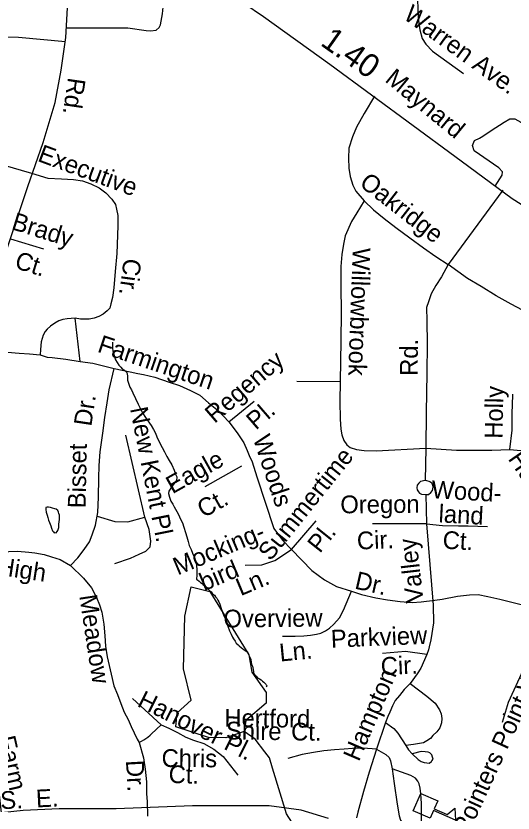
# Model space of a CAD drawing. Extents: x 2001466 to 2224147, y 644118 to 847247.
# Drawn here: x 2064444 to 2067100, y 730878 to 735142 of the extents above; entities that cross this region are included whole.
import ezdxf

# ---------------------------------------------------------------- set-up
doc = ezdxf.new("R2010")
doc.units = 0
for name, color, linetype in [('Exist Cultural Educational Facility Elementary CELL', 7, 'Continuous'), ('Exist Hydrographic Misc Water Feature', 7, 'Continuous'), ('Exist Road Non-System Type 51', 7, 'Continuous'), ('Exist Road Non-System Type 51 Label', 7, 'Continuous'), ('Exist Road Secondary Mileage Hundredths English Label', 7, 'Continuous'), ('Exist Road Secondary Type 51 Attributed', 7, 'Continuous'), ('Exist Road Secondary Type 51 Divided Attributed', 7, 'Continuous'), ('Exist Road Secondary Type 51 Label', 7, 'Continuous'), ('Exist Road Secondary Type 51 Undivided 4 Lane Attributed', 7, 'Continuous')]:
    doc.layers.add(name, color=color, linetype=linetype)

msp = doc.modelspace()

# ---------------------------------------------------------------- linework, layer by layer
at = {"layer": 'Exist Cultural Educational Facility Elementary CELL'}
msp.add_lwpolyline([(2066608.2, 730982.7), (2066697.8, 730943.2), (2066679.2, 730901.1), (2066747.9, 730870.8), (2066789.1, 730904), (2066792.9, 730840.4), (2066675.4, 730892.3), (2066656.8, 730850.2), (2066567.2, 730889.7)], close=True, dxfattribs=at)
at = {"layer": 'Exist Hydrographic Misc Water Feature'}
for points in [[(2064960.4, 733396.2), (2064960.2, 733380.4), (2064960.6, 733364.1), (2064962.4, 733350.4), (2064964.7, 733340.4), (2064968.2, 733326.4), (2064972.7, 733312.4), (2064976.6, 733302.4), (2064984.4, 733288.3), (2064994.4, 733274.6), (2065004.3, 733262.6), (2065012.3, 733254.5), (2065024.6, 733246.5), (2065032.6, 733238.4), (2065036.7, 733234.5), (2065038.7, 733226.5), (2065040.4, 733216.5), (2065040.6, 733204.3), (2065040.6, 733194.6), (2065044.7, 733178.5), (2065053.1, 733156.6), (2065060.9, 733142.5), (2065068.9, 733126.6), (2065083, 733096.5), (2065097.2, 733064.7), (2065108.9, 733040.6), (2065121, 733018.5), (2065136.9, 732994.6), (2065167.1, 732950.7), (2065179, 732930.6), (2065189.2, 732910.8), (2065197.4, 732890.9), (2065207.5, 732866.7), (2065225.1, 732832.8), (2065237.2, 732811), (2065251.2, 732785), (2065263.5, 732764.9), (2065277.4, 732741.3), (2065289.3, 732713.1), (2065297.5, 732691.2), (2065303.9, 732677.2), (2065303.7, 732669.1), (2065301.4, 732663), (2065299.8, 732655.1), (2065295.7, 732649.2), (2065287.7, 732639.1), (2065279.7, 732626.9), (2065273.7, 732619), (2065267.6, 732610.9), (2065261.8, 732599.2), (2065259.8, 732587), (2065263.7, 732567.3), (2065271.9, 732547), (2065281.9, 732530.9), (2065289.9, 732517.1), (2065303.9, 732491.1), (2065314.1, 732471.2), (2065322.1, 732453), (2065334.2, 732431.3), (2065342, 732407.3), (2065350.2, 732379.3), (2065358, 732355.5), (2065364.3, 732331.4), (2065370.3, 732309.4), (2065380.3, 732287.2), (2065386.7, 732269.2), (2065396.5, 732249.4), (2065402.3, 732233.5), (2065406.6, 732217.5), (2065408.6, 732199.3), (2065410.5, 732183.2), (2065410.7, 732153.2), (2065408.4, 732127.5)], [(2064624.1, 732431.8), (2064630.5, 732413.8), (2064634.4, 732401.9), (2064640.1, 732388), (2064644.2, 732381.8), (2064648.3, 732377.9), (2064652, 732378.1), (2064658.4, 732378), (2064664.1, 732384), (2064668, 732389.9), (2064672.5, 732405.9), (2064674.1, 732423.8), (2064676, 732447.9), (2064676.4, 732460), (2064676.2, 732471.8), (2064673.7, 732479.9), (2064672.1, 732487.8), (2064667.8, 732495.8), (2064659.8, 732503.9), (2064652.2, 732505.9), (2064640.1, 732509.8), (2064628, 732512), (2064617.8, 732513.9), (2064610.2, 732513.9), (2064603.8, 732512), (2064603.8, 732501.8), (2064606.3, 732487.7), (2064610.4, 732471.7), (2064613.9, 732459.8), (2064618.4, 732445.7), (2064624.1, 732431.8)], [(2065408.4, 732127.5), (2065414.6, 732125.4), (2065422.4, 732119.3), (2065430.6, 732111.6), (2065438.4, 732105.6), (2065444.5, 732099.4), (2065452.5, 732093.7), (2065462.4, 732083.7), (2065466.9, 732079.4), (2065480.6, 732067.5), (2065486.8, 732061.7), (2065495, 732051.6), (2065504.6, 732043.6), (2065511, 732035.7), (2065516.7, 732027.6), (2065522.9, 732017.7), (2065528.8, 732007.5), (2065532.7, 731995.5), (2065541.1, 731971.6), (2065547.1, 731953.6), (2065554.6, 731933.8), (2065563.2, 731915.9), (2065570.8, 731895.6), (2065576.8, 731877.7), (2065585.2, 731853.7), (2065593.2, 731835.9), (2065601.2, 731819.7), (2065607.1, 731809.8), (2065614.9, 731798.1), (2065620.9, 731787.9), (2065631.1, 731777.8), (2065637.5, 731772), (2065649.4, 731762), (2065655.5, 731757.9), (2065663.3, 731751.8), (2065679.3, 731740), (2065683.2, 731735.8), (2065687.1, 731725.9), (2065693.3, 731712), (2065699.4, 731700.1), (2065701.5, 731684), (2065703.1, 731674), (2065707.4, 731664), (2065709.5, 731656), (2065711.7, 731645.9), (2065713.3, 731633.9), (2065715.8, 731622.2), (2065723.4, 731612.1), (2065727.3, 731610.3), (2065735.3, 731602.1), (2065745.3, 731596.2), (2065753.7, 731590.1), (2065761.7, 731584.4), (2065769.5, 731578.3), (2065775.5, 731572.2), (2065779.4, 731568.3), (2065781.8, 731564.3), (2065785.7, 731558), (2065781.8, 731554.2)], [(2065663.9, 731314.8), (2065565.1, 731280.7), (2065473, 731282.6), (2065298.1, 731338.7), (2065306.1, 731414), (2065381, 731481.4), (2065339.1, 731649.5), (2065347.1, 731931.5), (2065379.9, 732088.3), (2065480, 732063.3), (2065688.9, 731724.4), (2065704.9, 731632.2), (2065781, 731522.4), (2065781, 731466.6), (2065673, 731373.7), (2065663.9, 731314.8)], [(2065773.8, 731206.5), (2065723, 731274.2), (2065663.9, 731314.8)], [(2065815.2, 731118.4), (2065798, 731174.3), (2065773.8, 731206.5)], [(2066171, 729631.9), (2066150.1, 729940), (2066116.1, 730308.2), (2066049, 730473.5), (2066007, 730691), (2065890.1, 730873.8), (2065815.2, 731118.4)]]:
    msp.add_lwpolyline(points, dxfattribs=at)
at = {"layer": 'Exist Road Non-System Type 51'}
for p, q in [((2067046, 734210.6), (2066753.9, 733812.5)), ((2064415.5, 733950.6), (2064590.6, 733896.5)), ((2064787.3, 733293.8), (2064759.9, 733525.3)), ((2065945.1, 733189), (2066177, 733186.3)), ((2065582.3, 732970.3), (2065717.5, 733082)), ((2065131.9, 732461.8), (2065031.3, 732899.2)), ((2066633.8, 732830.9), (2066630.2, 732657)), ((2065455.5, 732625), (2065651.8, 732735)), ((2066634.7, 732582.9), (2066637.5, 732425.6)), ((2065915.9, 732288.5), (2066048.2, 732441.5)), ((2066637.5, 732425.6), (2066349.4, 732425.6)), ((2066637.5, 732425.6), (2066673.4, 731991.2)), ((2065220.1, 731350.9), (2065066.3, 731490.9)), ((2066419.3, 731362.6), (2066369.8, 731219.9))]:
    msp.add_line(p, q, dxfattribs=at)
for points in [[(2063682.2, 735722.3), (2063720.3, 735518.9), (2063756.4, 735311.9), (2063778.1, 735199.4), (2063791.1, 735147.2), (2063805.7, 735119.7), (2063824.3, 735099.6), (2063843, 735082.4), (2063871.6, 735070.9), (2063901.7, 735059.4), (2063954.8, 735045.1), (2064029.4, 735039.3), (2064169.9, 735037.9), (2064458.1, 735027.8), (2064708.6, 735005.6)], [(2064714.3, 735078.9), (2065041.7, 735077.6), (2065139.4, 735063.6), (2065163.4, 735063.1), (2065193.5, 735066.5), (2065209.7, 735080.2), (2065216, 735094), (2065227.3, 735153.8), (2065237.5, 735261.6), (2065261.5, 735476)], [(2066594.9, 735329.9), (2066588.9, 735232), (2066592.8, 735129.9), (2066601.5, 735067.7), (2066614.6, 735021.4), (2066634, 734991), (2066669.2, 734954.3), (2066834.8, 734834.9)], [(2066360.3, 734712.6), (2066304.4, 734619.8), (2066262.9, 734546.6), (2066241.8, 734495), (2066222.6, 734435.4), (2066221.5, 734381.4), (2066222.4, 734327.4), (2066229.5, 734283.3), (2066244.5, 734237), (2066259.9, 734204.7), (2066304.8, 734153.7)], [(2067004.3, 734230.6), (2067041.6, 734290.8), (2067044.5, 734308.5), (2067024, 734329.1), (2066891.7, 734420.3), (2066882.9, 734449.7), (2066894.6, 734476.1), (2066921.1, 734487.9), (2066938.7, 734499.7), (2066982.8, 734529.1), (2067053.4, 734573.2), (2067082.8, 734590.8), (2067109.2, 734590.8), (2067141.5, 734573.2), (2067197.4, 734540.8), (2067270.9, 734479.1), (2067317.9, 734426.1), (2067400.2, 734355.5), (2067459, 734290.8)], [(2063989.7, 734395.1), (2064009.9, 734404.7), (2064046.2, 734417.9), (2064082.3, 734423.2), (2064120.2, 734420.4), (2064215.7, 734396.5), (2064374.7, 734345.2), (2064527.8, 734300.1)], [(2064527.8, 734300.1), (2064615.2, 734274.3), (2064687.2, 734270.8), (2064751.1, 734267.5), (2064799, 734260.5), (2064844.6, 734243.6), (2064888.2, 734222.7), (2064923.6, 734196), (2064956.9, 734161.3), (2064976.4, 734132.9), (2064981.9, 734108.8), (2064989.2, 734074.6), (2064988, 734018.7), (2064983, 733870.7), (2064975, 733774.9), (2064967.2, 733687.1), (2064960.2, 733635.2), (2064951.5, 733601.4), (2064945, 733579.5), (2064930.7, 733563.8), (2064910.4, 733546.2), (2064886.1, 733534.7), (2064861.9, 733525.2), (2064835.8, 733519.7), (2064811.8, 733520.2), (2064789.8, 733520.7), (2064759.9, 733525.3)], [(2066304.8, 734153.7), (2066265.5, 734088.5), (2066236.6, 734043.1), (2066203, 733965.8), (2066194.1, 733922), (2066184.9, 733866.2), (2066179.6, 733802.3), (2066179.5, 733696.3), (2066182.6, 733556.2), (2066179.5, 733404.3), (2066177, 733186.3)], [(2066304.8, 734153.7), (2066353.8, 734104.7), (2066410.9, 734057.6), (2066473.9, 734010.3), (2066548.8, 733954.7), (2066621.7, 733901.2), (2066686.8, 733855.9), (2066753.9, 733812.5)], [(2066753.9, 733812.5), (2066718.5, 733747.3), (2066687.6, 733699.9), (2066662.7, 733656.4), (2066647.8, 733612.7), (2066637.2, 733582.9), (2066639.7, 733510.9), (2066641.2, 733388.8), (2066640, 733230.8), (2066635.7, 733020.9), (2066633.8, 732830.9)], [(2067800.8, 732977.1), (2067799.7, 733021.1), (2067792.6, 733063.3), (2067787.4, 733103.4), (2067766.5, 733155.8), (2067749.3, 733196.2), (2067716.5, 733254.8), (2067691.2, 733291.3), (2067665.9, 733325.9), (2067638.4, 733346.4), (2067598.8, 733367.2), (2067533.4, 733396.6), (2067442.2, 733438.4), (2067329.2, 733486.8), (2067228.2, 733532.8), (2067150.9, 733568.4), (2067089.5, 733599.7), (2067010.5, 733645.3), (2066929.5, 733694.9), (2066856.4, 733738.4), (2066753.9, 733812.5)], [(2064759.9, 733525.3), (2064717.9, 733522.2), (2064693.8, 733518.6), (2064673.6, 733511.1), (2064651.4, 733499.5), (2064629, 733482), (2064610.7, 733466.3), (2064600.5, 733454.6), (2064590.1, 733434.8), (2064579.3, 733399), (2064574.5, 733357.1), (2064572.7, 733329.1)], [(2064227.5, 733358.1), (2064324.1, 733355.6), (2064398.7, 733342.7), (2064460.5, 733337.5), (2064516.9, 733335), (2064572.7, 733329.1)], [(2064572.7, 733329.1), (2064610.9, 733317.3), (2064637.4, 733314.4), (2064710.9, 733305.6), (2064787.3, 733293.8)], [(2064787.3, 733293.8), (2064854.9, 733285), (2064969.5, 733255.6)], [(2064734.9, 732202.9), (2064774.1, 732242.7), (2064807.9, 732288.2), (2064837.3, 732329.4), (2064850.5, 732366.2), (2064869.8, 732417.8), (2064881.2, 732485.6), (2064884.9, 732567.5), (2064887, 732669.4), (2064888.4, 732737.4), (2064893.9, 732811.3), (2064907.9, 732911), (2064919.6, 732994.8), (2064931.2, 733072.6), (2064942.7, 733142.3), (2064969.5, 733255.6)], [(2064969.5, 733255.6), (2065055.2, 733237.8), (2065095, 733229), (2065124.9, 733224.4), (2065186.6, 733209.1), (2065262.1, 733183.6), (2065317.7, 733164.4), (2065377.2, 733139.2), (2065426.6, 733114.2), (2065473.6, 733073.2), (2065526.5, 733029.1), (2065582.3, 732970.3)], [(2066177, 733186.3), (2066174.9, 733082.3), (2066176.9, 732984.3), (2066179.8, 732932.2), (2066185.2, 732902.1), (2066196.6, 732871.9), (2066212.1, 732847.6), (2066229.8, 732833.2), (2066263.6, 732822.5), (2066305.5, 732817.7), (2066369.5, 732816.3), (2066633.8, 732830.9)], [(2067083.7, 732823.7), (2067095.7, 732925.5), (2067095.7, 733019.5), (2067096.5, 733059.5), (2067099.7, 733119.4)], [(2065582.3, 732970.3), (2065626.4, 732911.5), (2065661.7, 732858.5), (2065679.3, 732817.9), (2065691.1, 732791.5), (2065705.8, 732756.2)], [(2067083.7, 732823.7), (2067161.5, 732816.2), (2067237.5, 732814.6), (2067271.5, 732817.9), (2067301.6, 732819.3), (2067366, 732842), (2067458.8, 732878.1), (2067549.6, 732918.2), (2067594, 732939.3), (2067628.2, 732948.6), (2067666.5, 732961.8), (2067710.6, 732968.9), (2067800.8, 732977.1)], [(2066633.8, 732830.9), (2066797.6, 732819.6), (2066987.6, 732819.7), (2067083.7, 732823.7)], [(2065705.8, 732756.2), (2065730.8, 732676.8), (2065821.9, 732400.3), (2065868.9, 732337.9), (2065915.9, 732288.5)], [(2066630.2, 732657), (2066606.1, 732651.5), (2066596, 732643.7), (2066587.7, 732631.9), (2066585.4, 732617.9), (2066587.2, 732607.9), (2066595, 732595.7), (2066600.8, 732589.6), (2066610.7, 732583.4), (2066634.7, 732582.9)], [(2066634.7, 732582.9), (2066648.7, 732582.6), (2066660.9, 732592.4), (2066669.1, 732604.2), (2066671.3, 732612.2), (2066673.6, 732624.1), (2066671.7, 732630.2), (2066667.9, 732640.2), (2066660, 732648.4), (2066652.1, 732652.6), (2066640.2, 732654.8), (2066630.2, 732657)], [(2064878, 732466.2), (2064972.5, 732438.2), (2065041.5, 732435.3), (2065131.9, 732461.8)], [(2064973, 732213.3), (2065055.4, 732240.9), (2065102.5, 732263), (2065137.8, 732279.6), (2065161.3, 732301.6), (2065164.3, 732332), (2065155.4, 732395.5), (2065131.9, 732461.8)], [(2066637.5, 732425.6), (2066722.7, 732416.8), (2066807.9, 732413.8), (2066860.8, 732413.8), (2066963.7, 732410.9)], [(2064290.9, 732275.6), (2064405.6, 732277.9), (2064451.9, 732278.7), (2064513.6, 732274.3), (2064544.4, 732269.9), (2064595, 732261.2), (2064633.9, 732249.5), (2064680.5, 732234), (2064734.9, 732202.9)], [(2065668.9, 732204.6), (2065757.2, 732205.6), (2065827.7, 732229.1), (2065915.9, 732288.5)], [(2065915.9, 732288.5), (2066024.7, 732176.2), (2066092.3, 732126.2), (2066156.9, 732090.9), (2066236.3, 732064.4)], [(2064734.9, 732202.9), (2064804.2, 732135.3), (2064847, 732082.2), (2064873.9, 732031.7), (2064890.9, 731992.1), (2064902.6, 731952.4), (2064912.9, 731889.1), (2064918.8, 731825.9), (2064921.8, 731771.5), (2064932, 731714.1), (2064952.6, 731621.5), (2064967.3, 731558.3), (2064986.4, 731512.7), (2065004, 731464.1), (2065023.2, 731418.6), (2065043.7, 731378.9), (2065059.9, 731340.6), (2065076.1, 731308.3), (2065092.2, 731273), (2065102.5, 731255.3)], [(2065869.2, 731824.5), (2065935.2, 731825.2), (2065983.2, 731826.2), (2066017.3, 731829.5), (2066049.4, 731834.8), (2066073.5, 731840.4), (2066097.8, 731853.9), (2066120.1, 731867.4), (2066142.5, 731888.9), (2066173.2, 731922.3), (2066194, 731963.9), (2066236.3, 732064.4)], [(2066236.3, 732064.4), (2066289.9, 732047.3), (2066367.6, 732029.7), (2066429.3, 732018.5), (2066497.2, 732009.1), (2066561.1, 732003.8), (2066609.2, 732008.8), (2066682.1, 732016.4)], [(2066682.1, 732016.4), (2066721.4, 732022.5), (2066803.8, 732038.8), (2066867.9, 732045.5), (2066913.9, 732046.6), (2066965.8, 732037.5), (2067029.4, 732022.2), (2067186.7, 731983)], [(2066673.4, 731991.2), (2066674.7, 731895.1), (2066661.6, 731804.2), (2066652.2, 731766.8), (2066649.2, 731752.1), (2066640.4, 731725.6)], [(2067043.8, 731364.5), (2067076, 731471.8), (2067155.6, 731646.2), (2067224.7, 731796.8), (2067292.9, 731926.8)], [(2066640.4, 731725.6), (2066525.8, 731743.3), (2066402.3, 731731.5)], [(2066640.4, 731725.6), (2066607.8, 731654.1), (2066587.1, 731622.5), (2066550.1, 731571.2)], [(2066550.1, 731571.2), (2066518.2, 731538.6), (2066493.5, 731507.1), (2066471, 731479.6), (2066456.4, 731451.9), (2066441.7, 731418.2), (2066431.2, 731394.4), (2066419.3, 731362.6)], [(2066550.1, 731571.2), (2066640, 731504.2), (2066683.2, 731465.3), (2066706.5, 731430.8), (2066716.1, 731408.6), (2066719.6, 731384.5), (2066717.1, 731360.6), (2066708.6, 731334.8), (2066692.1, 731313.1), (2066671.7, 731293.5), (2066659.4, 731277.8), (2066639.1, 731264.2), (2066620.9, 731254.5), (2066600.8, 731251), (2066568.7, 731245.6), (2066526.6, 731240.5)], [(2065102.5, 731255.3), (2065127.5, 731270), (2065148.1, 731284.7), (2065161.3, 731295), (2065168.5, 731302.8), (2065220.1, 731350.9)], [(2065220.1, 731350.9), (2065261.2, 731331.8), (2065308.2, 731309.7), (2065352.3, 731284.7), (2065393.5, 731268.6), (2065447.9, 731250.6), (2065502.2, 731219.7), (2065552.2, 731181.5), (2065630.1, 731081.5)], [(2066419.3, 731362.6), (2066462.5, 731329.8), (2066484, 731305.3), (2066526.6, 731240.5)], [(2065102.5, 731255.3), (2065126, 731174.2), (2065134.8, 731112.4), (2065142.2, 731046.2), (2065142.2, 730981.5), (2065145.1, 730940.3)], [(2066369.8, 731219.9), (2066299.9, 731225.3), (2066241.9, 731224.5), (2066197.8, 731219.4), (2066145.7, 731216.5), (2066089.6, 731211.6), (2066033.4, 731202.8), (2065973.2, 731192), (2065896.7, 731169.6)], [(2066369.8, 731219.9), (2066331.3, 731096.7), (2066301.2, 730993.3), (2066270.9, 730883.9), (2066263.2, 730853.6)], [(2066369.8, 731219.9), (2066420, 731191.8), (2066437.6, 731175.4), (2066445.3, 731157.3), (2066454.4, 731115.1)], [(2066526.6, 731240.5), (2066542.1, 731216.2), (2066561.7, 731195.8)], [(2066561.7, 731195.8), (2066593.1, 731165.1), (2066608.9, 731154.8), (2066624.8, 731148.5), (2066638.7, 731146.2), (2066652.7, 731145.9), (2066664.9, 731153.6), (2066666.9, 731157.6), (2066673.1, 731167.5), (2066669.3, 731177.6), (2066665.6, 731189.6), (2066655.8, 731199.8), (2066645.9, 731204), (2066629.9, 731206.4), (2066609.9, 731206.8), (2066561.7, 731195.8)], [(2066454.4, 731115.1), (2066464.8, 731036.9), (2066480.5, 730926.5), (2066491.3, 730864.3), (2066498.8, 730840.2), (2066510.4, 730821.9), (2066526.1, 730807.6), (2066543.9, 730799.2), (2066563.9, 730798.8), (2066596.2, 730810.2), (2066606.5, 730826), (2066610.7, 730835.9), (2066611.2, 730861.9), (2066611.7, 730885.9), (2066610.6, 730929.9), (2066607.7, 730982), (2066604.3, 731012), (2066598.8, 731034.1), (2066591, 731048.3), (2066579.4, 731064.5), (2066553.7, 731079.1), (2066454.4, 731115.1)], [(2065145.1, 730940.3), (2065146.3, 730861.6)]]:
    msp.add_lwpolyline(points, dxfattribs=at)
at = {"layer": 'Exist Road Secondary Type 51 Attributed'}
msp.add_lwpolyline([(2070037.1, 735323.1), (2070014.6, 735068.7), (2069966.3, 734889.2), (2069853.7, 734695.9), (2069710.4, 734571.9), (2069539.9, 734482.5), (2069306.5, 734402), (2069061.9, 734300.6), (2068860.8, 734163.7), (2068722.4, 734030.8), (2068592.1, 733914.9), (2068461.7, 733836), (2068296, 733803.8), (2068149.5, 733808.6), (2067882.4, 733835.2), (2067665.2, 733875.4), (2067493, 733939.9), (2067316, 734025.2), (2067095.5, 734162.9), (2066789.8, 734389.9), (2066120.4, 734881.9), (2065766.3, 735138), (2065346.3, 735423.8)], dxfattribs=at)
at = {"layer": 'Exist Road Secondary Type 51 Divided Attributed'}
msp.add_lwpolyline([(2066113.9, 730850), (2065967.5, 730893.5), (2065796.9, 730917.6), (2065632, 730917.6), (2065388.2, 730917.2), (2064979.4, 730901.1), (2064675.3, 730900.3), (2064483, 730891.5), (2064366.8, 730879.4)], dxfattribs=at)
at = {"layer": 'Exist Road Secondary Type 51 Undivided 4 Lane Attributed'}
msp.add_lwpolyline([(2064366.8, 730879.4), (2064330.1, 731201.9), (2064311.6, 731402.8), (2064293.1, 731637.1), (2064278.6, 731844.8), (2064270.6, 732073.1), (2064256.1, 732371.8), (2064247.3, 732653.2), (2064238.4, 732994.6), (2064245.7, 733220.4), (2064252.1, 733415.3), (2064300.4, 733605.3), (2064384.8, 733860.1), (2064507.1, 734228.9), (2064589.2, 734464.4), (2064654.4, 734678.6), (2064686.6, 734852.5), (2064711.5, 735026), (2064725.2, 735283.7), (2064728.4, 735548.2), (2064738.9, 735683.9)], dxfattribs=at)

# ---------------------------------------------------------------- texts
at = {"layer": 'Exist Road Non-System Type 51 Label'}
for s, rotation, p in [('Warren Ave.', 324.2043, (2066508.6, 735130.8)), ('Executive', 339.6482, (2064555, 734367.2)), ('Oakridge', 322.1945, (2066273.9, 734236.7)), ('Brady', 342.8312, (2064415.2, 734002.2)), ('Willowbrook', 267.9933, (2066243.7, 733903.2)), ('Ct.', 342.8312, (2064431.9, 733794.6)), ('Cir.', 262.2425, (2065021.2, 733848.7)), ('Farmington', 341.3025, (2064874.3, 733347.2)), ('Rd.', 89.5526, (2066590.6, 733216.5)), ('Regency', 40.7757, (2065505.2, 732959.1)), ('Holly', 88.8296, (2067043.6, 732879.8)), ('Dr.', 81.5223, (2064846.6, 732943.7)), ('New Kent Pl.', 281.2199, (2065053.2, 733041.5)), ('Pl.', 40.7757, (2065725.9, 732923.7)), ('Woods', 288.3636, (2065709.5, 732882.8)), ('Bisset', 88.8276, (2064815.9, 732507.8)), ('Summertime', 51.352, (2065803.9, 732222)), ('Huntwood', 304.6987, (2067070.3, 732773)), ('Eagle', 29.2688, (2065280.3, 732583.2)), ('Wood-', 356.7841, (2066662.5, 732562.7)), ('Ct.', 29.2688, (2065446.6, 732454.7)), ('Oregon', 0.3942, (2066177.6, 732481.5)), ('land', 356.9199, (2066700.6, 732433.4)), ('Mocking-', 22.7913, (2065308.4, 732148.7)), ('Pl.', 51.352, (2066068, 732263.9)), ('Cir.', 2.4297, (2066267.9, 732287.3)), ('Ct.', 356.7841, (2066722.1, 732292.9)), ('Valley', 96.5983, (2066622.9, 732008)), ('High', 351.3959, (2064339.5, 732154.2)), ('bird', 22.7913, (2065449.5, 732064.9)), ('Ln.', 22.7913, (2065644.6, 732038)), ('Dr.', 347.2358, (2066249.6, 732079.7)), ('Meadow', 278.6003, (2064782.3, 732040.4)), ('Overview', 0.5638, (2065553.5, 731870.6)), ('Parkview', 2.3319, (2066128.4, 731762.7)), ('Ln.', 5.5385, (2065855.8, 731688.7)), ('Pointers Point Way', 65.4726, (2066859.5, 730756.8)), ('Cir.', 2.3319, (2066395.2, 731616.4)), ('Hampton', 66.7423, (2066276.3, 731149.8)), ('Hanover Pl.', 333.6454, (2065087.1, 731452.1)), ('Hertford', 359.2554, (2065557.2, 731340.7)), ('Shire', 359.2554, (2065565.9, 731272.4)), ('Ct.', 359.2554, (2065913.9, 731267.1)), ('Chris', 359.5695, (2065222.1, 731125.2)), ('Dr.', 273.1791, (2065031.6, 731159.4)), ('Ct.', 358.3636, (2065258.8, 731039.7))]:
    msp.add_text(s, height=95, rotation=rotation, dxfattribs=at).set_placement(p)
at = {"layer": 'Exist Road Secondary Mileage Hundredths English Label'}
msp.add_text('1.40', height=125, rotation=324.6999, dxfattribs=at).set_placement((2066065.6, 734988.9))
at = {"layer": 'Exist Road Secondary Type 51 Label'}
for s, rotation, p in [('Maynard', 320.5441, (2066410.8, 734794.3)), ('Rd.', 261.6376, (2064723, 734815.9)), ('Farm', 282.7147, (2064345.7, 731280.7)), ('S.  E. ', 2.8631, (2064362.8, 730898.7))]:
    msp.add_text(s, height=95, rotation=rotation, dxfattribs=at).set_placement(p)

doc.saveas('drawing.dxf')
